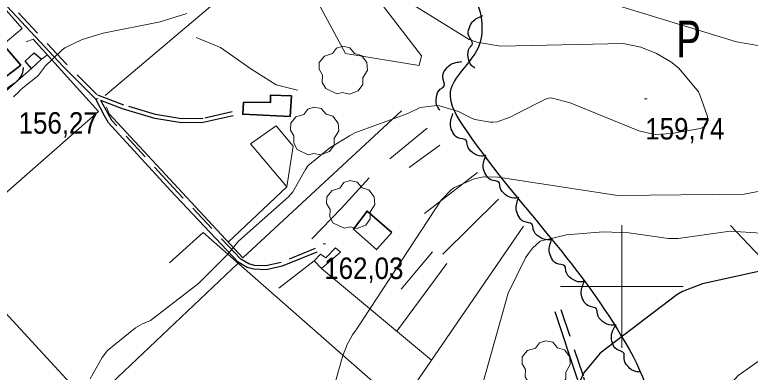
# Model space of a CAD drawing. Extents: x 480269 to 484877, y 4383588 to 4386804.
# Drawn here: x 481752.8 to 482052.3, y 4385465.1 to 4385610.7 of the extents above; entities that cross this region are included whole.
import ezdxf
from ezdxf.enums import TextEntityAlignment as Align

# ---------------------------------------------------------------- set-up
doc = ezdxf.new("R2010")
doc.units = 0
doc.header["$LTSCALE"] = 3.8
doc.linetypes.add('LONG_DASHED', pattern=[7.5, 6, -1.5])
doc.linetypes.add('MEDIUM_DASHED', pattern=[4.5, 3, -1.5])
for name, color, linetype, lineweight in [('1', 7, 'Continuous', 13), ('21', 7, 'Continuous', 25), ('27', 7, 'Continuous', 25), ('29', 7, 'Continuous', 13), ('38', 7, 'Continuous', 25), ('47', 7, 'Continuous', 35), ('51', 7, 'Continuous', 13), ('7', 7, 'Continuous', 13), ('8', 7, 'Continuous', 25), ('9', 7, 'Continuous', 13)]:
    doc.layers.add(name, color=color, linetype=linetype, lineweight=lineweight)
doc.layers.add('31', color=7, linetype='Continuous')

msp = doc.modelspace()

# ---------------------------------------------------------------- linework, layer by layer
at = {"layer": '1'}
for p, q in [((482000, 4385525), (482000, 4385475)), ((481975, 4385500), (482025, 4385500))]:
    msp.add_line(p, q, dxfattribs=at)
at = {"layer": '21'}
msp.add_lwpolyline([(481759.59, 4385588.74), (481757.03, 4385591.77), (481760.75, 4385595.17), (481763.69, 4385592.56)], close=True, dxfattribs=at)
at = {"layer": '27'}
for points in [[(482134.14, 4385639.56), (482145.42, 4385616.05), (482167.98, 4385611.34), (482199.94, 4385629.21), (482256.34, 4385654.6), (482299.58, 4385676.23), (482309.92, 4385675.29), (482324.96, 4385660.25), (482353.16, 4385626.39), (482366.32, 4385607.58), (482355.04, 4385597.24), (482347.52, 4385585.01), (482347.52, 4385561.5), (482356.92, 4385553.04), (482382.29, 4385553.98), (482400.15, 4385553.98), (482414.25, 4385537.05), (482418.01, 4385522), (482407.67, 4385512.6), (482383.23, 4385513.54), (482370.08, 4385507.9), (482358.8, 4385494.73), (482359.74, 4385477.8), (482342.82, 4385454.29), (482257.28, 4385376.24), (482191.48, 4385317.93), (482156.7, 4385290.66), (482136.02, 4385273.73), (482119.1, 4385272.79), (482113.46, 4385285.02), (482126.62, 4385312.29), (482143.54, 4385346.14), (482160.46, 4385378.12), (482156.7, 4385395.99), (482134.14, 4385407.27), (482113.46, 4385416.68), (482093.72, 4385412.91), (482087.14, 4385401.63), (482072.1, 4385398.81), (482050.48, 4385407.27), (482035.44, 4385408.21), (482021.34, 4385395.05), (482005.36, 4385398.81), (482011, 4385429.84), (482001.6, 4385476.86), (481971.52, 4385519.18), (481936.74, 4385563.38), (481930.16, 4385579.37), (481941.44, 4385597.24), (481940.5, 4385616.99), (481916.06, 4385648.96), (481908.54, 4385674.35), (481928.28, 4385695.98), (481936.74, 4385694.1), (481957.42, 4385664.01), (481967.76, 4385648.02), (481979.04, 4385640.5), (481992.2, 4385648.02), (482008.18, 4385667.77), (482022.28, 4385668.71), (482035.44, 4385653.66), (482062.7, 4385651.78), (482096.54, 4385655.54), (482120.04, 4385653.66), (482134.14, 4385639.56)], [(481940.19, 4385588.95), (481938.81, 4385590.07), (481937.38, 4385593.58), (481938.04, 4385597.21), (481939.18, 4385598.92), (481937.67, 4385602.14), (481937.82, 4385605.12), (481939.21, 4385607.81), (481943.44, 4385610.4)], [(481925.96, 4385571.82), (481924.93, 4385573.26), (481924.49, 4385577.03), (481926.09, 4385580.36), (481927.65, 4385581.7), (481927.05, 4385585.21), (481927.99, 4385588.04), (481930.05, 4385590.25), (481934.82, 4385591.63)], [(481944.59, 4385553.34), (481942.83, 4385553.11), (481939.3, 4385554.48), (481937.11, 4385557.46), (481936.65, 4385559.46), (481933.27, 4385560.57), (481931.21, 4385562.73), (481930.22, 4385565.58), (481931.23, 4385570.44)], [(481957.97, 4385536.25), (481956.21, 4385536.02), (481952.67, 4385537.39), (481950.48, 4385540.37), (481950.02, 4385542.37), (481946.65, 4385543.48), (481944.58, 4385545.64), (481943.59, 4385548.49), (481944.6, 4385553.35)], [(481971.46, 4385519.26), (481969.7, 4385519.02), (481966.16, 4385520.37), (481963.95, 4385523.33), (481963.48, 4385525.33), (481960.1, 4385526.43), (481958.02, 4385528.57), (481957.01, 4385531.42), (481958, 4385536.28)], [(481984.72, 4385502.08), (481982.95, 4385501.86), (481979.43, 4385503.25), (481977.26, 4385506.24), (481976.81, 4385508.25), (481973.44, 4385509.39), (481971.39, 4385511.55), (481970.42, 4385514.42), (481971.47, 4385519.27)], [(481997.38, 4385484.46), (481995.61, 4385484.29), (481992.13, 4385485.79), (481990.05, 4385488.84), (481989.67, 4385490.86), (481986.34, 4385492.1), (481984.35, 4385494.33), (481983.47, 4385497.22), (481984.66, 4385502.04)], [(482007.48, 4385465.23), (482005.71, 4385465.34), (482002.51, 4385467.38), (482000.94, 4385470.72), (482000.88, 4385472.77), (481997.78, 4385474.52), (481996.18, 4385477.04), (481995.76, 4385480.03), (481997.7, 4385484.6)]]:
    msp.add_spline(points, degree=3, dxfattribs=at)
at = {"layer": '29'}
for points in [[(481884, 4385578.48), (481879.46, 4385580.6), (481878.05, 4385583.14), (481878.15, 4385586.12), (481876.78, 4385588.53), (481876.82, 4385591.28), (481878.98, 4385593.88), (481882.17, 4385594.88), (481883.82, 4385597.07), (481886.39, 4385597.9), (481889.25, 4385597.25), (481891.2, 4385594.98), (481894.01, 4385594.16), (481896.14, 4385591.31), (481896.38, 4385588.18), (481894.5, 4385585.03), (481894.5, 4385582.35), (481892.68, 4385579.74), (481889.06, 4385578.4), (481886.29, 4385579.03)], [(481872.35, 4385553.7), (481867.81, 4385555.82), (481866.4, 4385558.36), (481866.5, 4385561.34), (481865.13, 4385563.75), (481865.17, 4385566.5), (481867.33, 4385569.1), (481870.52, 4385570.1), (481872.17, 4385572.29), (481874.74, 4385573.12), (481877.6, 4385572.47), (481879.55, 4385570.2), (481882.36, 4385569.38), (481884.49, 4385566.53), (481884.73, 4385563.4), (481882.85, 4385560.25), (481882.85, 4385557.57), (481881.03, 4385554.96), (481877.41, 4385553.62), (481874.64, 4385554.25)], [(481887.04, 4385523.73), (481882.5, 4385525.85), (481881.09, 4385528.39), (481881.19, 4385531.37), (481879.82, 4385533.78), (481879.86, 4385536.53), (481882.02, 4385539.13), (481885.21, 4385540.13), (481886.86, 4385542.32), (481889.43, 4385543.15), (481892.29, 4385542.5), (481894.24, 4385540.23), (481897.05, 4385539.41), (481899.18, 4385536.56), (481899.42, 4385533.43), (481897.54, 4385530.28), (481897.54, 4385527.6), (481895.72, 4385524.99), (481892.1, 4385523.65), (481889.33, 4385524.28)], [(481966.64, 4385458.54), (481962.1, 4385460.66), (481960.69, 4385463.2), (481960.79, 4385466.18), (481959.42, 4385468.59), (481959.46, 4385471.34), (481961.62, 4385473.94), (481964.81, 4385474.94), (481966.46, 4385477.13), (481969.03, 4385477.96), (481971.89, 4385477.31), (481973.84, 4385475.04), (481976.65, 4385474.22), (481978.78, 4385471.37), (481979.02, 4385468.24), (481977.14, 4385465.09), (481977.14, 4385462.41), (481975.32, 4385459.8), (481971.7, 4385458.46), (481968.93, 4385459.09)]]:
    msp.add_lwpolyline(points, close=True, dxfattribs=at)
at = {"layer": '38'}
for points in [[(481785.86, 4385576.27), (481772.58, 4385589.56), (481734.37, 4385630.55), (481686.64, 4385682.48), (481634.09, 4385740.02)], [(481875.76, 4385514.01), (481861.71, 4385508.27), (481855.19, 4385506.87), (481850.19, 4385507.03), (481847.5, 4385507.75), (481843.81, 4385509.87), (481816.22, 4385539.1), (481791.01, 4385566.69), (481789.4, 4385569.5), (481785.86, 4385576.27)], [(481841.73, 4385569.56), (481829.57, 4385566.78), (481820.65, 4385566.71), (481809.8, 4385568.49), (481796.76, 4385572.36), (481787.93, 4385575.78)], [(481972.71, 4385489.78), (481981.85, 4385462.42), (481984.11, 4385453.25), (481984.3, 4385447.01), (481982.97, 4385437.6), (481979.57, 4385427.61), (481974.97, 4385419.13), (481965.99, 4385409.22), (481953.31, 4385394.41), (481953.48, 4385390.25), (481954.43, 4385387.1), (481958.82, 4385380.84), (481965.4, 4385377.1), (481983.75, 4385367.42), (481995.57, 4385363.48), (482003.13, 4385363.77), (482006.06, 4385364.05)]]:
    msp.add_lwpolyline(points, dxfattribs=at)
at = {"layer": '38', "linetype": 'MEDIUM_DASHED'}
for points in [[(481841.36, 4385571.14), (481829.38, 4385568.4), (481820.77, 4385568.33), (481810.17, 4385570.08), (481797.29, 4385573.9), (481786.27, 4385578.16), (481773.75, 4385590.69), (481735.56, 4385631.66), (481687.84, 4385683.57), (481635.79, 4385740.57)], [(481875.15, 4385515.5), (481861.23, 4385509.82), (481855.04, 4385508.49), (481850.43, 4385508.63), (481848.12, 4385509.25), (481844.83, 4385511.15), (481817.4, 4385540.2), (481792.32, 4385567.64), (481790.82, 4385570.28), (481787.93, 4385575.78)], [(481975.21, 4385490.62), (481984.39, 4385463.16), (481986.74, 4385453.6), (481986.94, 4385446.87), (481985.55, 4385436.99), (481982, 4385426.54), (481977.14, 4385417.59), (481967.97, 4385407.47), (481955.99, 4385393.48), (481956.11, 4385390.69), (481956.83, 4385388.27), (481960.64, 4385382.84), (481966.67, 4385379.41), (481984.79, 4385369.85), (481995.95, 4385366.14), (482002.95, 4385366.41), (482005.81, 4385366.68)]]:
    msp.add_lwpolyline(points, dxfattribs=at)
at = {"layer": '38', "linetype": 'LONG_DASHED'}
msp.add_spline([(481756.26, 4385589.23), (481756.1, 4385587.78), (481747.14, 4385579.2), (481708.6, 4385545.33)], degree=3, dxfattribs=at)
at = {"layer": '47'}
for points in [[(481747.65, 4385584.36), (481755.26, 4385590.21), (481748.11, 4385598.57), (481740.62, 4385592.47)], [(481864.99, 4385569.25), (481865.45, 4385577.61), (481856.94, 4385577.94), (481857.01, 4385575.04), (481846.02, 4385574.99), (481845.63, 4385570.18)], [(481906.39, 4385522.03), (481900.1, 4385515.04), (481890.73, 4385523.31), (481896.29, 4385530.76)]]:
    msp.add_lwpolyline(points, close=True, dxfattribs=at)
at = {"layer": '47', "lineweight": 13}
msp.add_lwpolyline([(481885.4, 4385514.03), (481883.44, 4385515.73), (481879.52, 4385511.71), (481877.28, 4385513.19), (481874.7, 4385510.44), (481877.74, 4385507.41)], close=True, dxfattribs=at)
at = {"layer": '51'}
for p, q in [((481763.69, 4385592.56), (481766.16, 4385594.31)), ((481708.37, 4385543.89), (481759.59, 4385588.74)), ((481920.68, 4385564.57), (481905.57, 4385552.06)), ((481925.94, 4385557.63), (481913.35, 4385548.46)), ((481941.24, 4385546.51), (481919.6, 4385529.79)), ((481927.07, 4385513.13), (481949.74, 4385535.58)), ((482090.1, 4385476.36), (482044.19, 4385524.85)), ((481922.95, 4385514.12), (481910.1, 4385498.93)), ((481843.84, 4385509.5), (481783.1, 4385452.16)), ((481874.7, 4385510.44), (481860.33, 4385499.39)), ((481908.41, 4385481.84), (481928.77, 4385509.39)), ((481877.74, 4385507.41), (481922.53, 4385470.05))]:
    msp.add_line(p, q, dxfattribs=at)
for points in [[(481789.69, 4385577.84), (481845.65, 4385625.33), (481863.56, 4385639.33), (481887.52, 4385594.89), (481917.44, 4385590.01), (481918.44, 4385593.92), (481875.26, 4385650.17), (481939.81, 4385706.67), (481974.01, 4385633.63), (482029.1, 4385681.95)], [(481686.83, 4385564.7), (481745.65, 4385616.66), (481755.79, 4385605.09), (481748.11, 4385598.57)], [(481867.93, 4385579.94), (481859.2, 4385582.16), (481848.89, 4385588.66), (481836.65, 4385597.37), (481826.7, 4385601.48)], [(481757.42, 4385599.72), (481760.3, 4385600.77), (481786.96, 4385571.33), (481724.16, 4385516.33)], [(481910.32, 4385571.51), (481845.64, 4385511.63), (481791.21, 4385570.4), (481790.13, 4385573.06)], [(481863.62, 4385540.59), (481866.16, 4385557.18), (481859.21, 4385565.52), (481848.85, 4385558.11)], [(481848.85, 4385558.11), (481863.62, 4385540.59), (481839.68, 4385518.08)], [(481765.67, 4385373.25), (481798.4, 4385435.49), (481724.13, 4385516.36), (481691.55, 4385553.03)], [(481897.07, 4385544.23), (481885.84, 4385531.87), (481873.83, 4385519.37)], [(481960, 4385524.54), (481917.43, 4385462.64), (481879.12, 4385406.09), (481846.52, 4385356.63), (481805.7, 4385294.57), (481839.51, 4385267.41), (481841.57, 4385267.24), (481843.88, 4385268.23), (481866.29, 4385293.34), (481877.76, 4385302.59), (481879.1, 4385302.29), (481889.22, 4385283.14)], [(481815.87, 4385509.71), (481829.52, 4385522.08), (481909.86, 4385451.46)]]:
    msp.add_lwpolyline(points, dxfattribs=at)
at = {"layer": '7'}
for p, q in [((481785.85, 4385576.42), (481786.85, 4385576.42)), ((482009.27, 4385576.48), (482010.27, 4385576.48)), ((481878.36, 4385517.45), (481879.36, 4385517.45))]:
    msp.add_line(p, q, dxfattribs=at)
at = {"layer": '8'}
msp.add_lwpolyline([(482088.32, 4385513.27), (482032.85, 4385501.08), (482024.73, 4385498.05), (482022.34, 4385496.67), (481991.11, 4385472.89), (481984.33, 4385464.67), (481980.9, 4385456.57), (481980.25, 4385451.47), (481982.04, 4385306.9), (481980.79, 4385300.08), (481978.6, 4385294.47), (481977.72, 4385293.17), (481975, 4385290.21), (481965.51, 4385283.25), (481942.72, 4385260.8), (481942.17, 4385259.99), (481941.28, 4385258.33), (481939.45, 4385253.04), (481934.72, 4385222.18)], dxfattribs=at)
at = {"layer": '9'}
for points in [[(482075.18, 4385594.83), (482046.7, 4385599.62), (481961.76, 4385625.67), (481950.47, 4385631.99), (481943.52, 4385637.25), (481933.3, 4385647.65), (481924.36, 4385660), (481920.02, 4385671.22), (481915.75, 4385689.82), (481915.35, 4385697.98), (481916.28, 4385706.37), (481917.31, 4385710.52), (481920.22, 4385715.87), (481923.96, 4385723.18), (481926.51, 4385726.72), (481932.64, 4385735.24), (481939.78, 4385748.04), (481942.29, 4385751.04), (481950.16, 4385757.87), (481952.31, 4385759.3), (481968.22, 4385766.6), (481968.86, 4385767), (481971.22, 4385768.91), (482017.04, 4385806.96)], [(481910.88, 4385617.51), (481937.85, 4385600.59), (481940.91, 4385599.51), (481950.63, 4385597.9), (482000.55, 4385598.98), (482007.78, 4385597.43), (482014.13, 4385594.86), (482020.01, 4385591.53), (482023.24, 4385588.88), (482031.18, 4385579.33), (482031.77, 4385578.12), (482034.82, 4385569.25), (482034.94, 4385568.2), (482034.91, 4385567.23), (482034.68, 4385566.51), (482034.45, 4385566.12), (482033.81, 4385565.43), (482033.07, 4385564.85), (482032.68, 4385564.61), (482032.04, 4385564.35), (482020.21, 4385562.28), (482013.6, 4385561.92), (482012.7, 4385562.04), (482006.89, 4385563.4), (481978.93, 4385574.79), (481971.82, 4385576.77), (481971.05, 4385576.81), (481970.21, 4385576.73), (481968.95, 4385576.3), (481957.33, 4385570.44), (481954.56, 4385568.96), (481949.2, 4385567.13), (481947.43, 4385566.94), (481946.57, 4385566.98), (481940.09, 4385568.05), (481939.03, 4385568.44), (481933.51, 4385571.29), (481925.82, 4385573.58), (481924.72, 4385573.67), (481917.92, 4385572.93), (481912.92, 4385570.54), (481891.31, 4385562.58), (481889.06, 4385561.45), (481881.17, 4385556.5), (481872.15, 4385549.1), (481871.17, 4385547.72), (481866.09, 4385538.57), (481864.28, 4385536.54), (481843.9, 4385518.43), (481839.38, 4385513.1), (481827.58, 4385501.21), (481808.08, 4385486.18), (481804.88, 4385484.8), (481801.99, 4385483.15), (481790.61, 4385474.01), (481788.38, 4385471.17), (481783.51, 4385462.38)], [(481822.91, 4385611.24), (481811.99, 4385607.86), (481788.84, 4385603.2), (481780.33, 4385600.61), (481773.2, 4385597.17), (481773.09, 4385597.13), (481773.06, 4385597.12), (481773.04, 4385597.1)], [(481773.04, 4385597.1), (481772.97, 4385597.03), (481771.62, 4385595.91), (481765.1, 4385589.67), (481764.91, 4385589.29), (481762.5, 4385586.03), (481762.35, 4385585.93), (481761.92, 4385585.52), (481756.07, 4385580.89), (481754.84, 4385579.78), (481754.45, 4385579.24), (481752.37, 4385577.31)], [(481926.46, 4385535.25), (481930.69, 4385539.53), (481931.87, 4385540.39), (481939.92, 4385543.87), (481943.74, 4385544.63), (481944.01, 4385544.66), (481949.65, 4385544.49), (481998.3, 4385537.13), (482049.87, 4385537.61), (482060.37, 4385539.66)], [(481874.95, 4385431.4), (481886.35, 4385471.94), (481887.88, 4385475.58), (481887.93, 4385475.79), (481890.31, 4385480.33), (481892.13, 4385482.84), (481926.46, 4385535.25)], [(481941.08, 4385452.38), (481953.78, 4385497.29), (481960.81, 4385511.76), (481961.93, 4385513.41), (481961.94, 4385513.41), (481963.65, 4385515.6), (481966.76, 4385518.43), (481977.51, 4385521.04), (481992.36, 4385522.24), (482002.91, 4385521.83), (482018.99, 4385519.57), (482022.98, 4385519.61), (482044.16, 4385522.56), (482056.72, 4385521.75)], [(482063.76, 4385305.94), (482037.91, 4385321.12), (482034.71, 4385324.05), (482029.28, 4385331.08), (482025.4, 4385339.01), (482022.21, 4385347.4), (482021.77, 4385348.23), (482018.98, 4385352.36), (482015.01, 4385357.23), (482014.27, 4385358.52), (482013.26, 4385360.97), (482012.83, 4385363.2), (482013.27, 4385366.76), (482013.51, 4385367.74), (482020.01, 4385381.95), (482021.56, 4385390.67), (482029.14, 4385431.36), (482036.09, 4385450.19), (482037.79, 4385452.87), (482047.31, 4385463.81), (482079.76, 4385486.57)]]:
    msp.add_lwpolyline(points, dxfattribs=at)

# ---------------------------------------------------------------- texts
at = {"layer": '31', "width": 0.75}
msp.add_text('P', height=15, dxfattribs=at).set_placement((482027.23, 4385593.29), align=Align.CENTER)
at = {"layer": '7', "width": 0.9}
for s, p in [('156,27', (481754.41, 4385562.27)), ('159,74', (482009.55, 4385559.89)), ('162,03', (481878.86, 4385503.08))]:
    msp.add_text(s, height=8.75, dxfattribs=at).set_placement(p)

doc.saveas('drawing.dxf')
